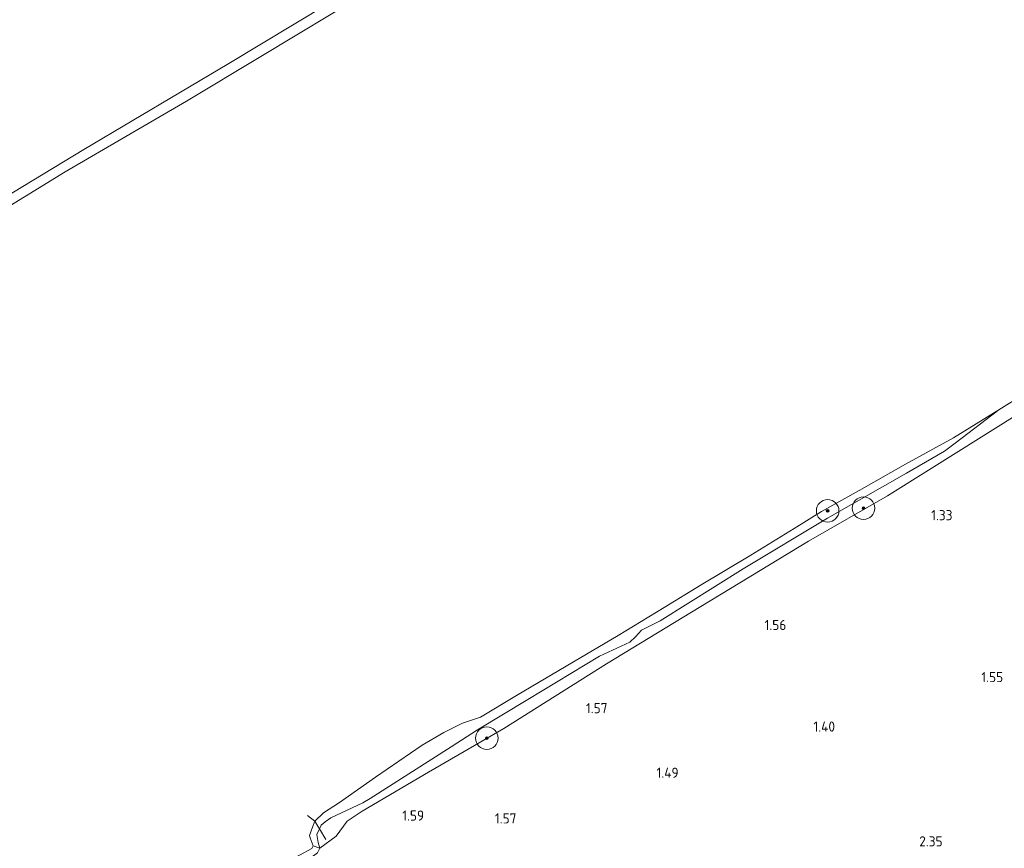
# Model space of a CAD drawing. Extents: x 130905 to 137824, y 412333 to 417928.
# Tile 311 of 313: x 137241 to 137416, y 417581 to 417729. Entities that reach past the tile are written whole.
import ezdxf
from ezdxf.enums import TextEntityAlignment as Align

# ---------------------------------------------------------------- set-up
doc = ezdxf.new("R2010")
doc.units = 0
for name, color, linetype, lineweight in [('B-ME-GR-BOOM-S', 90, 'Continuous', 25), ('B-ME-GR-GRAS-GV', 60, 'Continuous', 13), ('B-ME-GW-TALUD_KRUIN-G', 90, 'Continuous', 18), ('B-ME-IE-TERREINAFSCHEIDING_KUNSTMATIG_HEKWERK-G', 20, 'IE-TERREINAFSCHEIDING-KUNSTMATIG', 18), ('B-ME-OB-BEKLEDING_STEEN-GV', 30, 'Continuous', 18), ('B-ME-OB-BEKLEDING_STORTSTEEN-GV', 30, 'Continuous', 18), ('B-ME-OB-OEVERVOORZIENING-G', 7, 'Continuous', 18), ('B-ME-OG-WATER_RIVIER-GV', 130, 'Continuous', 18), ('X-XX-AL-HOOGTELABEL-S', 7, 'Continuous', 25)]:
    doc.layers.add(name, color=color, linetype=linetype, lineweight=lineweight)
doc.styles.add('NLCS-ISO-ANNOTATIVE-T18', font='NLCS-ISO.ttf', dxfattribs={"height": 1.8})
doc.linetypes.add('IE-TERREINAFSCHEIDING-KUNSTMATIG', pattern='A,4,[82,NLCS.SHX,S=0.75,R=90,X=0,Y=0],4,-2', length=10)

# ---------------------------------------------------------------- blocks, each defined once
blk = doc.blocks.new('SAL-HOOGTELABEL-SO')
at = {"color": 0, "linetype": 'ByBlock', "lineweight": -2, "style": 'NLCS-ISO-ANNOTATIVE-T18'}
blk.add_attdef('HOOGTE', text='', height=1.8, dxfattribs=at).set_placement((2.79, 0), align=Align.RIGHT)
blk = doc.blocks.new('SGR-BOOM_01-SO')
at = {"linetype": 'ByBlock', "lineweight": 18}
h = blk.add_hatch(color=0, dxfattribs=at)
h.dxf.hatch_style = 1
edge = h.paths.add_edge_path()
edge.add_arc((0, 0), 0.25, 0, 360)
at = {"color": 0, "linetype": 'ByBlock', "lineweight": 18}
for radius in [2, 0.25]:
    blk.add_circle((0, 0), radius, dxfattribs=at)

msp = doc.modelspace()

# ---------------------------------------------------------------- linework, layer by layer
at = {"layer": 'B-ME-GR-GRAS-GV'}
for points in [[(137301.586, 417734.896, 1.337), (137278.095, 417720.699, 1.353), (137252.388, 417705.476, 1.387), (137229.039, 417691.343, 1.373), (137214.606, 417682.693, 1.403), (137210.802, 417680.716, 1.35), (137200.489, 417674.318, 1.33), (137184.062, 417664.75, 1.4), (137170.648, 417656.565, 1.476), (137166.661, 417679.245, 2.518), (137177.009, 417687.08, 2.522), (137189.039, 417695.746, 2.394), (137197.823, 417701.012, 2.689), (137201.531, 417703.417, 2.511), (137202.347, 417703.907, 2.504), (137208.446, 417708.397, 2.457), (137218.573, 417715.958, 2.43), (137228.106, 417723.329, 2.363), (137236.867, 417728.632, 2.34)], [(137420.559, 417660.092, 0.937), (137407.539, 417651.947, 1.062), (137394.896, 417644.03, 0.974), (137380.909, 417635.989, 1.049), (137360.124, 417623.356, 1.237), (137345.092, 417614.183, 1.262), (137326.867, 417602.71, 1.174), (137313.496, 417594.985, 1.199), (137301.75, 417588.028, 1.174), (137299.112, 417586.3, 1.174), (137297.149, 417583.623, 1.337), (137294.248, 417581.479, 1.276), (137293.946, 417582.484, 1.263), (137293.713, 417583.931, 1.263), (137294.181, 417584.905, 1.263), (137294.493, 417585.557, 1.263), (137295.204, 417586.153, 1.263), (137296.175, 417586.847, 1.263), (137301.849, 417589.512, 1.326), (137303.171, 417590.273, 1.288), (137317.514, 417599.488, 1.288), (137322.193, 417602.469, 1.288), (137331.141, 417607.85, 1.276), (137343.838, 417615.538, 1.276), (137349.201, 417618.054, 1.276), (137350.206, 417618.995, 1.276), (137351.299, 417620.182, 1.276), (137354.585, 417621.857, 1.188), (137369.288, 417631.067, 1.188), (137384.245, 417640.066, 1.213), (137398.267, 417648.029, 1.226), (137404.983, 417651.934, 1.176), (137406.903, 417653.331, 1.113), (137414.649, 417659.262, 1), (137422.309, 417664.082, 1)], [(137293.811, 417580.682, 1.301), (137294.248, 417581.479, 1.276), (137297.149, 417583.623, 1.337), (137299.112, 417586.3, 1.174), (137301.75, 417588.028, 1.174), (137313.496, 417594.985, 1.199), (137326.867, 417602.71, 1.174), (137345.092, 417614.183, 1.262), (137360.124, 417623.356, 1.237), (137380.909, 417635.989, 1.049), (137394.896, 417644.03, 0.974), (137407.539, 417651.947, 1.062), (137420.559, 417660.092, 0.937)]]:
    msp.add_polyline3d(points, dxfattribs=at)
msp.add_polyline3d([(137289.77, 417577.649, 1.313), (137289.127, 417577.392, 1.313), (137288.222, 417577.521, 1.313), (137288.441, 417579.067, 1), (137292.811, 417581.414, 1), (137293.076, 417581.874, 1), (137294.248, 417581.479, 1.276), (137293.811, 417580.682, 1.301)], close=True, dxfattribs=at)
at = {"layer": 'B-ME-GW-TALUD_KRUIN-G'}
for points in [[(137170.648, 417656.565, 1.476), (137184.062, 417664.75, 1.4), (137200.489, 417674.318, 1.33), (137210.802, 417680.716, 1.35), (137214.606, 417682.693, 1.403), (137229.039, 417691.343, 1.373), (137252.388, 417705.476, 1.387), (137278.095, 417720.699, 1.353), (137301.586, 417734.896, 1.337), (137322.083, 417747.651, 1.36), (137341.015, 417759.35, 1.46), (137362.234, 417772.105, 1.433), (137380.365, 417783.198, 1.433), (137385.154, 417786.154, 1.373), (137392.606, 417790.77, 1.39), (137401.42, 417796.203, 1.383), (137405.94, 417799.036, 1.584)], [(137293.811, 417580.682, 1.301), (137294.248, 417581.479, 1.276), (137293.946, 417582.484, 1.263), (137293.713, 417583.931, 1.263), (137294.181, 417584.905, 1.263), (137294.493, 417585.557, 1.263), (137295.204, 417586.153, 1.263), (137296.175, 417586.847, 1.263), (137301.849, 417589.512, 1.326), (137303.171, 417590.273, 1.288), (137317.514, 417599.488, 1.288), (137322.193, 417602.469, 1.288), (137331.141, 417607.85, 1.276), (137343.838, 417615.538, 1.276), (137349.201, 417618.054, 1.276), (137350.206, 417618.995, 1.276), (137351.299, 417620.182, 1.276), (137354.585, 417621.857, 1.188), (137369.288, 417631.067, 1.188), (137384.245, 417640.066, 1.213), (137398.267, 417648.029, 1.226), (137404.983, 417651.934, 1.176), (137406.903, 417653.331, 1.113), (137414.649, 417659.262, 1)]]:
    msp.add_polyline3d(points, dxfattribs=at)
at = {"layer": 'B-ME-IE-TERREINAFSCHEIDING_KUNSTMATIG_HEKWERK-G'}
for points in [[(137293.358, 417586.25, 1), (137292.067, 417587.292, 1)], [(137293.358, 417586.25, 1), (137293.882, 417585.404, 1.103), (137294.181, 417584.905, 1.263), (137295.315, 417583.044, 1.23)]]:
    msp.add_polyline3d(points, dxfattribs=at)
at = {"layer": 'B-ME-OB-BEKLEDING_STEEN-GV'}
msp.add_polyline3d([(137221.869, 417684.984, 1), (137215.756, 417681.148, 1), (137214.606, 417682.693, 1.403), (137229.039, 417691.343, 1.373), (137252.388, 417705.476, 1.387), (137278.095, 417720.699, 1.353), (137301.586, 417734.896, 1.337), (137322.083, 417747.651, 1.36), (137341.015, 417759.35, 1.46), (137362.234, 417772.105, 1.433), (137380.365, 417783.198, 1.433), (137385.154, 417786.154, 1.373), (137386.418, 417784.638, 1), (137379.978, 417780.937, 1), (137368.164, 417773.557, 1), (137355.745, 417765.952, 1), (137342.727, 417757.786, 1), (137330.364, 417750.455, 1), (137315.346, 417741.22, 1), (137302.66, 417733.396, 1), (137283.793, 417721.97, 1), (137270.593, 417714.057, 1), (137249.05, 417701.497, 1), (137227.389, 417688.215, 1)], close=True, dxfattribs=at)
at = {"layer": 'B-ME-OB-BEKLEDING_STORTSTEEN-GV'}
for points in [[(137294.493, 417585.557, 1.263), (137294.181, 417584.905, 1.263), (137293.882, 417585.404, 1.103), (137293.358, 417586.25, 1), (137294.883, 417587.765, 1), (137297.727, 417589.62, 1), (137304.111, 417594.066, 1), (137312.368, 417599.78, 1), (137316.23, 417602.014, 1), (137319.563, 417603.642, 1), (137322.71, 417604.748, 1), (137329.132, 417608.575, 1), (137339.24, 417614.578, 1), (137347.143, 417619.208, 1), (137355.291, 417624.182, 1), (137361.841, 417628.223, 1), (137370.654, 417633.461, 1), (137378.343, 417638.219, 1), (137383.222, 417641.214, 1), (137389.9, 417644.984, 1), (137398.114, 417649.658, 1), (137406.636, 417654.326, 1), (137414.649, 417659.262, 1), (137406.903, 417653.331, 1.113), (137404.983, 417651.934, 1.176), (137398.267, 417648.029, 1.226), (137384.245, 417640.066, 1.213), (137369.288, 417631.067, 1.188), (137354.585, 417621.857, 1.188), (137351.299, 417620.182, 1.276), (137350.206, 417618.995, 1.276), (137349.201, 417618.054, 1.276), (137343.838, 417615.538, 1.276), (137331.141, 417607.85, 1.276), (137322.193, 417602.469, 1.288), (137317.514, 417599.488, 1.288), (137303.171, 417590.273, 1.288), (137301.849, 417589.512, 1.326), (137296.175, 417586.847, 1.263), (137295.204, 417586.153, 1.263)], [(137293.946, 417582.484, 1.263), (137294.248, 417581.479, 1.276), (137293.076, 417581.874, 1), (137292.524, 417583.295, 1), (137292.377, 417583.762, 1), (137292.928, 417585.226, 1), (137293.358, 417586.25, 1), (137293.882, 417585.404, 1.103), (137294.181, 417584.905, 1.263), (137293.713, 417583.931, 1.263)]]:
    msp.add_polyline3d(points, close=True, dxfattribs=at)
at = {"layer": 'B-ME-OB-OEVERVOORZIENING-G'}
for points in [[(137171.056, 417654.258, 1), (137183.358, 417661.839, 1), (137197.798, 417670.394, 1), (137211.264, 417678.327, 1), (137215.756, 417681.148, 1), (137221.869, 417684.984, 1), (137227.389, 417688.215, 1), (137249.05, 417701.497, 1), (137270.593, 417714.057, 1), (137283.793, 417721.97, 1), (137302.66, 417733.396, 1), (137315.346, 417741.22, 1), (137330.364, 417750.455, 1), (137342.727, 417757.786, 1), (137355.745, 417765.952, 1), (137368.164, 417773.557, 1), (137379.978, 417780.937, 1), (137386.418, 417784.638, 1), (137389.923, 417786.908, 1), (137402.952, 417795.177, 1), (137405.732, 417796.888, 1), (137407.268, 417797.291, 1), (137408.933, 417795.079, 1)], [(137422.309, 417664.082, 1), (137414.649, 417659.262, 1), (137406.636, 417654.326, 1), (137398.114, 417649.658, 1), (137389.9, 417644.984, 1), (137383.222, 417641.214, 1), (137378.343, 417638.219, 1), (137370.654, 417633.461, 1), (137361.841, 417628.223, 1), (137355.291, 417624.182, 1), (137347.143, 417619.208, 1), (137339.24, 417614.578, 1), (137329.132, 417608.575, 1), (137322.71, 417604.748, 1), (137319.563, 417603.642, 1), (137316.23, 417602.014, 1), (137312.368, 417599.78, 1), (137304.111, 417594.066, 1), (137297.727, 417589.62, 1), (137294.883, 417587.765, 1), (137293.358, 417586.25, 1), (137292.928, 417585.226, 1), (137292.377, 417583.762, 1), (137292.524, 417583.295, 1), (137293.076, 417581.874, 1), (137292.811, 417581.414, 1)]]:
    msp.add_polyline3d(points, dxfattribs=at)
at = {"layer": 'B-ME-OG-WATER_RIVIER-GV'}
for points in [[(137227.389, 417688.215, 1), (137249.05, 417701.497, 1), (137270.593, 417714.057, 1), (137283.793, 417721.97, 1), (137302.66, 417733.396, 1)], [(137422.309, 417664.082, 1), (137414.649, 417659.262, 1), (137406.636, 417654.326, 1), (137398.114, 417649.658, 1), (137389.9, 417644.984, 1), (137383.222, 417641.214, 1), (137378.343, 417638.219, 1), (137370.654, 417633.461, 1), (137361.841, 417628.223, 1), (137355.291, 417624.182, 1), (137347.143, 417619.208, 1), (137339.24, 417614.578, 1), (137329.132, 417608.575, 1), (137322.71, 417604.748, 1), (137319.563, 417603.642, 1), (137316.23, 417602.014, 1), (137312.368, 417599.78, 1), (137304.111, 417594.066, 1), (137297.727, 417589.62, 1), (137294.883, 417587.765, 1), (137293.358, 417586.25, 1), (137292.928, 417585.226, 1), (137292.377, 417583.762, 1), (137292.524, 417583.295, 1), (137293.076, 417581.874, 1), (137292.811, 417581.414, 1)]]:
    msp.add_polyline3d(points, dxfattribs=at)

# ---------------------------------------------------------------- block references
at = {"layer": 'B-ME-GR-BOOM-S'}
for p in [(137384.289, 417641.341, 1.214), (137390.642, 417641.81, 1.012), (137323.85, 417601, 1.086)]:
    msp.add_blockref('SGR-BOOM_01-SO', p, dxfattribs=at)
at = {"layer": 'X-XX-AL-HOOGTELABEL-S'}
for p, values in [((137403.64, 417639.676, 1.333), {'HOOGTE': '1.33'}), ((137374.171, 417620.192, 1.562), {'HOOGTE': '1.56'}), ((137412.625, 417610.948, 1.554), {'HOOGTE': '1.55'}), ((137342.46, 417605.433, 1.573), {'HOOGTE': '1.57'}), ((137382.81, 417602.169, 1.4), {'HOOGTE': '1.40'}), ((137355.07, 417593.971, 1.494), {'HOOGTE': '1.49'}), ((137309.939, 417586.373, 1.586), {'HOOGTE': '1.59'}), ((137326.31, 417585.87, 1.567), {'HOOGTE': '1.57'}), ((137401.883, 417581.797, 2.349), {'HOOGTE': '2.35'})]:
    msp.add_blockref('SAL-HOOGTELABEL-SO', p, dxfattribs=at).add_auto_attribs(values)

doc.saveas('drawing.dxf')
